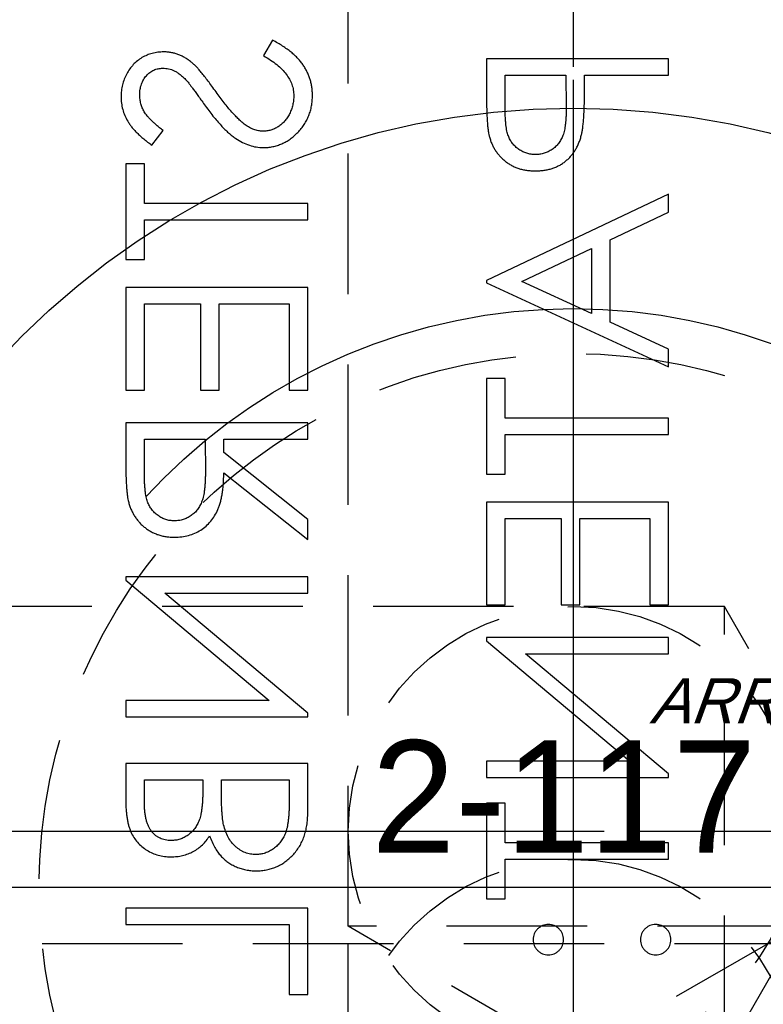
# Model space of a CAD drawing. Extents: x 2651 to 11825, y -3833 to 1075.
# Tile 363 of 656: x 4101 to 4114, y 654 to 671. Entities that reach past the tile are written whole.
import ezdxf

# ---------------------------------------------------------------- set-up
doc = ezdxf.new("R2010")
doc.units = 0
doc.header["$LTSCALE"] = 10
for name, pattern in [('CENTER', [2, 1.25, -0.25, 0.25, -0.25]), ('CNSCEN', [17, 15, -1, 0, -1]), ('CNSHID', [4, 3, -1]), ('HIDDEN', [0.375, 0.25, -0.125])]:
    doc.linetypes.add(name, pattern=pattern)
doc.layers.get('0').update_dxf_attribs({"linetype": 'CONTINUOUS'})
doc.layers.get('Defpoints').update_dxf_attribs({"linetype": 'CONTINUOUS'})
for name, color, linetype in [('1', 7, 'CONTINUOUS'), ('9', 3, 'CONTINUOUS'), ('COOL', 150, 'HIDDEN'), ('DIM', 3, 'CONTINUOUS'), ('WL1-HL', 4, 'CNSHID'), ('WOR1-CL', 1, 'CNSCEN'), ('WOR1-DL', 7, 'CONTINUOUS')]:
    doc.layers.add(name, color=color, linetype=linetype)
doc.styles.add('china', font='txt')
doc.styles.get("Standard").update_dxf_attribs({"font": 'romans.shx'})
doc.dimstyles.new('MM& INCH5', dxfattribs={"dimtxt": 5, "dimasz": 2.5, "dimexe": 1, "dimexo": 0.5, "dimtad": 0, "dimrnd": 1.38778e-17, "dimzin": 9, "dimdsep": 46, "dimtxsty": 'Standard', "dimblk": 'CLOSED', "dimcen": 0, "dimclrd": 3, "dimclre": 3, "dimclrt": 3, "dimazin": 2, "dimtfac": 0.75, "dimtofl": 0, "dimtmove": 0, "dimatfit": 3, "dimfxl": 0, "dimtolj": 1, "dimarcsym": 0})

# ---------------------------------------------------------------- blocks, each defined once
blk = doc.blocks.new('DSD')
at = {"layer": '1', "color": 7, "linetype": 'Continuous'}
for p, q in [((479.28, 502.071), (479.116, 501.797)), ((483.084, 501.739), (483.084, 501.103)), ((486.322, 501.739), (483.084, 501.739)), ((486.322, 501.448), (486.322, 501.739)), ((483.416, 501.448), (484.496, 501.448)), ((483.416, 500.856), (483.416, 501.448)), ((484.496, 501.448), (484.503, 500.881)), ((484.828, 501.216), (484.828, 501.448)), ((484.828, 501.448), (486.322, 501.448)), ((477.132, 500.202), (477.331, 500.465)), ((476.999, 499.87), (476.666, 499.87)), ((476.666, 499.87), (476.666, 498.168)), ((476.999, 499.164), (476.999, 499.87)), ((486.322, 499.33), (483.084, 497.794)), ((486.322, 499.013), (486.322, 499.33)), ((479.905, 499.164), (476.999, 499.164)), ((479.905, 498.874), (479.905, 499.164)), ((485.284, 498.521), (486.322, 499.013)), ((476.999, 498.168), (476.999, 498.874)), ((476.999, 498.874), (479.905, 498.874)), ((485.284, 497.053), (485.284, 498.521)), ((483.715, 497.777), (484.952, 498.363)), ((484.952, 498.363), (484.952, 497.206)), ((476.666, 498.168), (476.999, 498.168)), ((483.084, 497.794), (483.084, 497.753)), ((476.666, 497.67), (476.666, 495.843)), ((479.905, 497.67), (476.666, 497.67)), ((479.905, 495.843), (479.905, 497.67)), ((483.084, 497.753), (486.322, 496.258)), ((484.952, 497.206), (483.715, 497.777)), ((476.999, 495.843), (476.999, 497.379)), ((476.999, 497.379), (477.995, 497.379)), ((477.995, 497.379), (477.995, 495.843)), ((478.327, 495.843), (478.327, 497.379)), ((478.327, 497.379), (479.573, 497.379)), ((479.573, 497.379), (479.573, 495.843)), ((486.322, 496.574), (485.284, 497.053)), ((486.322, 496.258), (486.322, 496.574)), ((483.416, 496.05), (483.084, 496.05)), ((483.084, 496.05), (483.084, 494.348)), ((483.416, 495.345), (483.416, 496.05)), ((476.666, 495.843), (476.999, 495.843)), ((477.995, 495.843), (478.327, 495.843)), ((479.573, 495.843), (479.905, 495.843)), ((486.322, 495.345), (483.416, 495.345)), ((486.322, 495.054), (486.322, 495.345)), ((476.666, 495.262), (476.666, 494.613)), ((479.905, 495.262), (476.666, 495.262)), ((479.905, 494.971), (479.905, 495.262)), ((483.416, 494.348), (483.416, 495.054)), ((483.416, 495.054), (486.322, 495.054)), ((476.999, 494.971), (478.078, 494.971)), ((476.999, 494.364), (476.999, 494.971)), ((478.078, 494.971), (478.083, 494.378)), ((478.41, 494.735), (478.41, 494.971)), ((478.41, 494.971), (479.905, 494.971)), ((479.905, 493.545), (478.41, 494.735)), ((478.41, 494.375), (479.905, 493.186)), ((483.084, 494.348), (483.416, 494.348)), ((483.084, 493.85), (483.084, 492.023)), ((486.322, 493.85), (483.084, 493.85)), ((486.322, 492.023), (486.322, 493.85)), ((479.905, 493.186), (479.905, 493.545)), ((483.416, 492.023), (483.416, 493.559)), ((483.416, 493.559), (484.413, 493.559)), ((484.413, 493.559), (484.413, 492.023)), ((484.745, 492.023), (484.745, 493.559)), ((484.745, 493.559), (485.99, 493.559)), ((485.99, 493.559), (485.99, 492.023)), ((479.905, 492.521), (476.666, 492.521)), ((476.666, 492.521), (476.666, 492.46)), ((476.666, 492.46), (479.215, 490.321)), ((479.905, 492.231), (479.905, 492.521)), ((479.905, 490.096), (477.362, 492.231)), ((477.362, 492.231), (479.905, 492.231)), ((483.084, 492.023), (483.416, 492.023)), ((484.413, 492.023), (484.745, 492.023)), ((485.99, 492.023), (486.322, 492.023)), ((486.322, 491.442), (483.084, 491.442)), ((483.084, 491.442), (483.084, 491.381)), ((483.084, 491.381), (485.633, 489.241)), ((486.322, 491.151), (486.322, 491.442)), ((486.322, 489.017), (483.779, 491.151)), ((483.779, 491.151), (486.322, 491.151)), ((479.215, 490.321), (476.666, 490.321)), ((476.666, 490.321), (476.666, 490.03)), ((479.905, 490.03), (479.905, 490.096)), ((476.666, 490.03), (479.905, 490.03)), ((476.666, 489.2), (476.666, 488.568)), ((479.905, 489.2), (476.666, 489.2)), ((479.905, 488.324), (479.905, 489.2)), ((485.633, 489.241), (483.084, 489.241)), ((483.084, 489.241), (483.084, 488.951)), ((476.999, 488.909), (478.037, 488.909)), ((476.999, 488.515), (476.999, 488.909)), ((478.037, 488.909), (478.037, 488.714)), ((478.369, 488.909), (479.573, 488.909)), ((478.369, 488.716), (478.369, 488.909)), ((479.573, 488.909), (479.573, 488.495)), ((483.084, 488.951), (486.322, 488.951)), ((486.322, 488.951), (486.322, 489.017)), ((483.416, 488.494), (483.084, 488.494)), ((483.084, 488.494), (483.084, 486.792)), ((483.416, 487.788), (483.416, 488.494)), ((486.322, 487.788), (483.416, 487.788)), ((486.322, 487.497), (486.322, 487.788)), ((483.416, 486.792), (483.416, 487.497)), ((483.416, 487.497), (486.322, 487.497)), ((483.084, 486.792), (483.416, 486.792)), ((476.666, 486.626), (476.666, 486.335)), ((479.905, 486.626), (476.666, 486.626)), ((479.905, 485.089), (479.905, 486.626)), ((476.666, 486.335), (479.573, 486.335)), ((479.573, 486.335), (479.573, 485.089)), ((479.573, 485.089), (479.905, 485.089))]:
    blk.add_line(p, q, dxfattribs=at)
for points, knots in [([(479.988, 501.086), (479.988, 501.11), (479.987, 501.159), (479.978, 501.231), (479.967, 501.301), (479.948, 501.369), (479.925, 501.436), (479.897, 501.501), (479.864, 501.564), (479.826, 501.626), (479.781, 501.686), (479.729, 501.745), (479.672, 501.803), (479.607, 501.859), (479.535, 501.914), (479.456, 501.968), (479.371, 502.021), (479.311, 502.054), (479.28, 502.071)], [0, 0, 0, 0, 0.057208, 0.113696, 0.169178, 0.224159, 0.27872, 0.333794, 0.389241, 0.445822, 0.503704, 0.564294, 0.627975, 0.695038, 0.765373, 0.839611, 0.917538, 1, 1, 1, 1]), ([(477.339, 501.863), (477.305, 501.862), (477.237, 501.859), (477.138, 501.839), (477.044, 501.807), (476.954, 501.763), (476.873, 501.705), (476.798, 501.638), (476.736, 501.559), (476.681, 501.472), (476.638, 501.377), (476.606, 501.277), (476.587, 501.172), (476.585, 501.101), (476.583, 501.065)], [0, 0, 0, 0, 0.083785, 0.16578, 0.24628, 0.327461, 0.408797, 0.489715, 0.571376, 0.655523, 0.741019, 0.826547, 0.911989, 1, 1, 1, 1]), ([(477.832, 501.682), (477.813, 501.696), (477.776, 501.725), (477.717, 501.762), (477.657, 501.793), (477.596, 501.818), (477.533, 501.839), (477.47, 501.853), (477.405, 501.862), (477.361, 501.863), (477.339, 501.863)], [0, 0, 0, 0, 0.133507, 0.262559, 0.388264, 0.512667, 0.633722, 0.755394, 0.877553, 1, 1, 1, 1]), ([(478.273, 501.151), (478.248, 501.185), (478.202, 501.251), (478.133, 501.342), (478.07, 501.423), (478.013, 501.495), (477.96, 501.556), (477.914, 501.608), (477.872, 501.649), (477.844, 501.672), (477.832, 501.682)], [0, 0, 0, 0, 0.181535, 0.347082, 0.495568, 0.628357, 0.74552, 0.845831, 0.930782, 1, 1, 1, 1]), ([(479.116, 501.797), (479.159, 501.771), (479.24, 501.723), (479.351, 501.641), (479.445, 501.557), (479.521, 501.469), (479.582, 501.378), (479.624, 501.284), (479.651, 501.186), (479.654, 501.119), (479.656, 501.086)], [0, 0, 0, 0, 0.159004, 0.304646, 0.438547, 0.562322, 0.677433, 0.786897, 0.893611, 1, 1, 1, 1]), ([(476.916, 501.098), (476.917, 501.131), (476.919, 501.196), (476.942, 501.287), (476.98, 501.37), (477.032, 501.44), (477.093, 501.499), (477.165, 501.542), (477.243, 501.568), (477.298, 501.571), (477.326, 501.572)], [0, 0, 0, 0, 0.143073, 0.275903, 0.402371, 0.528414, 0.650356, 0.765895, 0.880774, 1, 1, 1, 1]), ([(477.326, 501.572), (477.343, 501.572), (477.378, 501.571), (477.429, 501.561), (477.48, 501.548), (477.531, 501.527), (477.582, 501.499), (477.635, 501.461), (477.69, 501.414), (477.725, 501.378), (477.744, 501.359)], [0, 0, 0, 0, 0.107285, 0.214746, 0.322939, 0.434116, 0.553412, 0.686073, 0.834256, 1, 1, 1, 1]), ([(477.744, 501.359), (477.75, 501.352), (477.765, 501.335), (477.79, 501.304), (477.82, 501.264), (477.858, 501.214), (477.901, 501.155), (477.95, 501.086), (478.007, 501.008), (478.046, 500.953), (478.066, 500.924)], [0, 0, 0, 0, 0.052594, 0.124952, 0.218094, 0.333502, 0.468789, 0.624938, 0.801683, 1, 1, 1, 1]), ([(478.789, 500.568), (478.771, 500.582), (478.732, 500.612), (478.674, 500.665), (478.614, 500.726), (478.55, 500.795), (478.485, 500.872), (478.416, 500.957), (478.345, 501.051), (478.297, 501.117), (478.273, 501.151)], [0, 0, 0, 0, 0.090279, 0.18953, 0.299198, 0.418926, 0.548376, 0.688136, 0.839084, 1, 1, 1, 1]), ([(484.775, 500.392), (484.779, 500.412), (484.788, 500.457), (484.799, 500.53), (484.808, 500.615), (484.815, 500.712), (484.82, 500.821), (484.825, 500.942), (484.828, 501.075), (484.828, 501.168), (484.828, 501.216)], [0, 0, 0, 0, 0.075173, 0.164746, 0.268017, 0.385912, 0.517789, 0.663691, 0.824413, 1, 1, 1, 1]), ([(476.583, 501.065), (476.585, 501.027), (476.587, 500.951), (476.61, 500.839), (476.648, 500.732), (476.691, 500.646), (476.733, 500.578), (476.772, 500.526), (476.817, 500.474), (476.868, 500.421), (476.925, 500.367), (476.988, 500.312), (477.057, 500.257), (477.106, 500.221), (477.132, 500.202)], [0, 0, 0, 0, 0.107233, 0.213252, 0.31883, 0.426794, 0.483646, 0.543604, 0.608308, 0.677127, 0.750686, 0.828713, 0.91219, 1, 1, 1, 1]), ([(477.331, 500.465), (477.31, 500.481), (477.271, 500.511), (477.216, 500.558), (477.165, 500.602), (477.122, 500.645), (477.082, 500.685), (477.048, 500.724), (477.02, 500.761), (476.99, 500.808), (476.959, 500.867), (476.934, 500.941), (476.919, 501.018), (476.917, 501.071), (476.916, 501.098)], [0, 0, 0, 0, 0.098469, 0.189629, 0.274184, 0.352183, 0.423199, 0.488551, 0.548473, 0.60144, 0.701198, 0.799592, 0.898545, 1, 1, 1, 1]), ([(479.656, 501.086), (479.655, 501.058), (479.653, 501.001), (479.638, 500.918), (479.615, 500.838), (479.582, 500.761), (479.542, 500.69), (479.494, 500.628), (479.439, 500.573), (479.379, 500.529), (479.314, 500.495), (479.247, 500.469), (479.177, 500.455), (479.131, 500.453), (479.107, 500.451)], [0, 0, 0, 0, 0.091264, 0.18093, 0.270088, 0.360156, 0.448343, 0.532666, 0.613834, 0.693982, 0.772716, 0.849335, 0.923967, 1, 1, 1, 1]), ([(479.112, 500.161), (479.141, 500.161), (479.198, 500.163), (479.283, 500.176), (479.365, 500.197), (479.443, 500.227), (479.52, 500.265), (479.592, 500.312), (479.662, 500.367), (479.728, 500.43), (479.789, 500.499), (479.842, 500.571), (479.887, 500.648), (479.924, 500.729), (479.953, 500.813), (479.973, 500.901), (479.986, 500.992), (479.987, 501.054), (479.988, 501.086)], [0, 0, 0, 0, 0.061484, 0.121775, 0.18092, 0.240256, 0.300114, 0.361146, 0.423501, 0.488669, 0.553954, 0.617581, 0.680238, 0.742187, 0.804663, 0.868259, 0.93302, 1, 1, 1, 1]), ([(483.084, 501.103), (483.084, 501.06), (483.084, 500.976), (483.087, 500.856), (483.091, 500.747), (483.096, 500.649), (483.102, 500.562), (483.11, 500.487), (483.119, 500.422), (483.128, 500.383), (483.133, 500.366)], [0, 0, 0, 0, 0.176956, 0.339055, 0.486318, 0.618781, 0.735619, 0.838742, 0.926457, 1, 1, 1, 1]), ([(478.066, 500.924), (478.092, 500.889), (478.142, 500.821), (478.216, 500.724), (478.289, 500.636), (478.359, 500.557), (478.427, 500.486), (478.494, 500.423), (478.558, 500.369), (478.64, 500.31), (478.74, 500.251), (478.863, 500.199), (478.987, 500.167), (479.07, 500.163), (479.112, 500.161)], [0, 0, 0, 0, 0.096972, 0.187773, 0.272396, 0.351321, 0.424335, 0.491909, 0.554233, 0.611268, 0.716348, 0.81454, 0.908495, 1, 1, 1, 1]), ([(483.954, 500.036), (483.928, 500.037), (483.876, 500.04), (483.8, 500.057), (483.728, 500.086), (483.66, 500.126), (483.599, 500.175), (483.546, 500.232), (483.503, 500.296), (483.476, 500.356), (483.459, 500.41), (483.447, 500.456), (483.437, 500.508), (483.43, 500.566), (483.423, 500.63), (483.419, 500.7), (483.416, 500.776), (483.416, 500.828), (483.416, 500.856)], [0, 0, 0, 0, 0.070044, 0.139238, 0.208197, 0.279173, 0.349987, 0.418354, 0.48761, 0.557411, 0.59533, 0.637964, 0.685913, 0.738185, 0.796103, 0.858517, 0.926658, 1, 1, 1, 1]), ([(484.503, 500.881), (484.503, 500.853), (484.503, 500.8), (484.499, 500.723), (484.495, 500.651), (484.489, 500.585), (484.48, 500.525), (484.471, 500.471), (484.458, 500.422), (484.441, 500.366), (484.411, 500.303), (484.368, 500.234), (484.314, 500.176), (484.252, 500.126), (484.184, 500.086), (484.111, 500.057), (484.033, 500.04), (483.981, 500.037), (483.954, 500.036)], [0, 0, 0, 0, 0.072538, 0.140034, 0.202496, 0.260575, 0.313228, 0.361583, 0.404878, 0.444127, 0.5164, 0.586507, 0.655085, 0.724384, 0.793974, 0.861638, 0.930111, 1, 1, 1, 1]), ([(479.107, 500.451), (479.08, 500.453), (479.025, 500.456), (478.944, 500.479), (478.864, 500.516), (478.815, 500.55), (478.789, 500.568)], [0, 0, 0, 0, 0.234723, 0.477158, 0.728556, 1, 1, 1, 1]), ([(483.133, 500.366), (483.139, 500.343), (483.151, 500.299), (483.175, 500.235), (483.204, 500.175), (483.237, 500.117), (483.275, 500.063), (483.317, 500.011), (483.364, 499.963), (483.415, 499.919), (483.47, 499.878), (483.529, 499.842), (483.591, 499.813), (483.657, 499.788), (483.726, 499.769), (483.798, 499.756), (483.874, 499.747), (483.926, 499.746), (483.953, 499.746)], [0, 0, 0, 0, 0.062481, 0.12349, 0.183411, 0.243153, 0.302127, 0.36171, 0.421842, 0.482932, 0.544552, 0.605681, 0.66768, 0.729984, 0.794551, 0.860346, 0.928907, 1, 1, 1, 1]), ([(483.953, 499.746), (483.979, 499.746), (484.031, 499.747), (484.108, 499.756), (484.18, 499.768), (484.25, 499.787), (484.315, 499.812), (484.377, 499.841), (484.436, 499.876), (484.49, 499.917), (484.541, 499.962), (484.588, 500.011), (484.63, 500.064), (484.668, 500.122), (484.701, 500.184), (484.73, 500.249), (484.755, 500.319), (484.768, 500.367), (484.775, 500.392)], [0, 0, 0, 0, 0.070119, 0.137192, 0.202016, 0.264631, 0.326117, 0.38601, 0.445812, 0.505298, 0.564633, 0.624283, 0.683902, 0.743953, 0.805388, 0.868388, 0.933084, 1, 1, 1, 1]), ([(476.666, 494.613), (476.667, 494.57), (476.667, 494.487), (476.668, 494.368), (476.673, 494.26), (476.677, 494.163), (476.684, 494.077), (476.69, 494.001), (476.699, 493.937), (476.707, 493.897), (476.711, 493.88)], [0, 0, 0, 0, 0.176258, 0.338434, 0.484822, 0.617158, 0.734698, 0.837385, 0.926372, 1, 1, 1, 1]), ([(477.532, 493.518), (477.506, 493.519), (477.454, 493.521), (477.379, 493.539), (477.307, 493.569), (477.241, 493.61), (477.18, 493.66), (477.128, 493.719), (477.085, 493.785), (477.058, 493.846), (477.041, 493.901), (477.029, 493.948), (477.02, 494.002), (477.012, 494.062), (477.006, 494.129), (477.001, 494.202), (476.999, 494.281), (476.999, 494.335), (476.999, 494.364)], [0, 0, 0, 0, 0.068814, 0.136365, 0.204019, 0.273064, 0.342913, 0.410965, 0.479169, 0.549308, 0.587652, 0.630647, 0.678879, 0.731934, 0.791111, 0.855283, 0.925086, 1, 1, 1, 1]), ([(478.083, 494.378), (478.083, 494.35), (478.083, 494.297), (478.079, 494.219), (478.075, 494.147), (478.068, 494.08), (478.06, 494.019), (478.05, 493.964), (478.038, 493.914), (478.019, 493.855), (477.989, 493.79), (477.946, 493.72), (477.892, 493.66), (477.83, 493.609), (477.762, 493.568), (477.688, 493.539), (477.611, 493.521), (477.559, 493.519), (477.532, 493.518)], [0, 0, 0, 0, 0.071668, 0.138913, 0.201185, 0.259124, 0.312255, 0.360682, 0.405086, 0.445102, 0.518778, 0.589462, 0.658462, 0.727283, 0.796322, 0.863175, 0.930949, 1, 1, 1, 1]), ([(477.533, 493.227), (477.576, 493.228), (477.66, 493.231), (477.782, 493.256), (477.896, 493.296), (478.002, 493.352), (478.097, 493.423), (478.181, 493.509), (478.251, 493.608), (478.299, 493.701), (478.33, 493.783), (478.352, 493.851), (478.369, 493.925), (478.384, 494.004), (478.395, 494.089), (478.404, 494.179), (478.409, 494.275), (478.41, 494.341), (478.41, 494.375)], [0, 0, 0, 0, 0.07878, 0.153721, 0.226714, 0.299191, 0.37119, 0.443006, 0.516689, 0.593217, 0.633873, 0.676989, 0.7229, 0.771959, 0.824211, 0.879379, 0.937948, 1, 1, 1, 1]), ([(476.711, 493.88), (476.716, 493.856), (476.728, 493.809), (476.752, 493.742), (476.781, 493.677), (476.814, 493.616), (476.853, 493.559), (476.896, 493.505), (476.943, 493.454), (476.996, 493.408), (477.051, 493.365), (477.111, 493.328), (477.173, 493.297), (477.239, 493.271), (477.308, 493.251), (477.38, 493.237), (477.455, 493.228), (477.507, 493.228), (477.533, 493.227)], [0, 0, 0, 0, 0.064217, 0.127064, 0.188745, 0.249132, 0.309453, 0.369827, 0.43065, 0.492352, 0.554072, 0.61569, 0.676798, 0.738439, 0.801317, 0.865185, 0.931641, 1, 1, 1, 1]), ([(478.037, 488.714), (478.036, 488.685), (478.036, 488.63), (478.033, 488.55), (478.028, 488.476), (478.022, 488.408), (478.013, 488.346), (478.002, 488.289), (477.99, 488.238), (477.97, 488.18), (477.94, 488.113), (477.895, 488.042), (477.84, 487.979), (477.777, 487.926), (477.708, 487.883), (477.633, 487.853), (477.555, 487.832), (477.502, 487.831), (477.475, 487.83)], [0, 0, 0, 0, 0.072301, 0.1397, 0.202289, 0.2606, 0.31319, 0.361739, 0.405706, 0.44554, 0.518832, 0.589778, 0.658867, 0.72843, 0.797283, 0.864815, 0.931364, 1, 1, 1, 1]), ([(478.407, 488.11), (478.404, 488.126), (478.397, 488.16), (478.39, 488.216), (478.383, 488.28), (478.378, 488.351), (478.373, 488.431), (478.371, 488.519), (478.369, 488.615), (478.369, 488.682), (478.369, 488.716)], [0, 0, 0, 0, 0.079306, 0.171953, 0.277057, 0.394731, 0.526177, 0.671345, 0.829285, 1, 1, 1, 1]), ([(476.666, 488.568), (476.667, 488.537), (476.667, 488.477), (476.672, 488.39), (476.678, 488.308), (476.689, 488.232), (476.702, 488.161), (476.717, 488.096), (476.736, 488.036), (476.765, 487.965), (476.809, 487.884), (476.874, 487.796), (476.953, 487.72), (477.042, 487.655), (477.14, 487.604), (477.245, 487.566), (477.355, 487.543), (477.431, 487.54), (477.469, 487.539)], [0, 0, 0, 0, 0.062594, 0.121323, 0.17668, 0.228365, 0.276868, 0.321879, 0.364099, 0.403356, 0.477968, 0.550535, 0.623584, 0.698175, 0.773354, 0.847281, 0.922818, 1, 1, 1, 1]), ([(477.475, 487.83), (477.457, 487.83), (477.422, 487.831), (477.37, 487.839), (477.322, 487.852), (477.276, 487.869), (477.234, 487.893), (477.194, 487.921), (477.158, 487.955), (477.124, 487.994), (477.095, 488.038), (477.068, 488.088), (477.047, 488.145), (477.029, 488.207), (477.016, 488.276), (477.005, 488.35), (477, 488.43), (476.999, 488.486), (476.999, 488.515)], [0, 0, 0, 0, 0.057003, 0.111818, 0.164402, 0.21587, 0.266841, 0.317479, 0.369902, 0.4234, 0.479718, 0.539241, 0.602431, 0.67103, 0.744485, 0.823454, 0.90874, 1, 1, 1, 1]), ([(479.573, 488.495), (479.572, 488.466), (479.572, 488.408), (479.57, 488.326), (479.564, 488.25), (479.556, 488.18), (479.548, 488.115), (479.536, 488.057), (479.523, 488.005), (479.502, 487.945), (479.47, 487.877), (479.422, 487.803), (479.364, 487.738), (479.297, 487.683), (479.225, 487.638), (479.148, 487.605), (479.068, 487.584), (479.013, 487.582), (478.986, 487.58)], [0, 0, 0, 0, 0.072502, 0.139739, 0.201795, 0.259822, 0.312206, 0.360773, 0.40454, 0.443698, 0.516841, 0.587874, 0.657965, 0.728969, 0.799308, 0.866636, 0.933116, 1, 1, 1, 1]), ([(478.986, 487.29), (479.017, 487.291), (479.08, 487.293), (479.171, 487.306), (479.258, 487.328), (479.342, 487.358), (479.422, 487.398), (479.499, 487.447), (479.571, 487.505), (479.64, 487.57), (479.702, 487.643), (479.757, 487.722), (479.802, 487.808), (479.84, 487.899), (479.869, 487.997), (479.89, 488.101), (479.903, 488.21), (479.904, 488.285), (479.905, 488.324)], [0, 0, 0, 0, 0.06116, 0.120335, 0.17818, 0.235235, 0.292683, 0.351186, 0.410457, 0.47172, 0.533761, 0.595739, 0.657888, 0.721295, 0.786823, 0.854686, 0.925478, 1, 1, 1, 1]), ([(478.986, 487.58), (478.969, 487.581), (478.935, 487.581), (478.885, 487.589), (478.836, 487.6), (478.79, 487.614), (478.745, 487.635), (478.702, 487.66), (478.66, 487.688), (478.607, 487.733), (478.546, 487.798), (478.486, 487.89), (478.438, 487.995), (478.418, 488.071), (478.407, 488.11)], [0, 0, 0, 0, 0.060287, 0.119602, 0.177503, 0.235143, 0.292133, 0.350871, 0.410098, 0.470732, 0.594829, 0.722579, 0.856691, 1, 1, 1, 1]), ([(477.469, 487.539), (477.505, 487.54), (477.575, 487.542), (477.678, 487.561), (477.776, 487.591), (477.868, 487.632), (477.953, 487.686), (478.032, 487.75), (478.1, 487.826), (478.138, 487.884), (478.158, 487.913)], [0, 0, 0, 0, 0.130569, 0.256581, 0.380552, 0.503623, 0.625739, 0.747549, 0.871766, 1, 1, 1, 1]), ([(478.158, 487.913), (478.172, 487.876), (478.199, 487.806), (478.247, 487.709), (478.299, 487.626), (478.356, 487.555), (478.417, 487.495), (478.483, 487.442), (478.556, 487.397), (478.634, 487.358), (478.717, 487.328), (478.803, 487.306), (478.893, 487.293), (478.955, 487.291), (478.986, 487.29)], [0, 0, 0, 0, 0.106057, 0.202914, 0.2903, 0.370223, 0.446384, 0.521397, 0.598291, 0.676142, 0.755529, 0.834887, 0.916646, 1, 1, 1, 1]), ([(484.184, 486.335), (484.166, 486.334), (484.131, 486.332), (484.081, 486.316), (484.034, 486.291), (483.993, 486.257), (483.958, 486.216), (483.933, 486.169), (483.917, 486.118), (483.915, 486.083), (483.914, 486.065)], [0, 0, 0, 0, 0.126257, 0.249407, 0.371465, 0.498805, 0.627129, 0.750535, 0.872218, 1, 1, 1, 1]), ([(484.454, 486.065), (484.453, 486.083), (484.451, 486.118), (484.436, 486.169), (484.411, 486.216), (484.377, 486.257), (484.336, 486.291), (484.289, 486.316), (484.238, 486.332), (484.202, 486.334), (484.184, 486.335)], [0, 0, 0, 0, 0.127574, 0.248624, 0.371829, 0.498962, 0.626095, 0.747954, 0.870903, 1, 1, 1, 1]), ([(486.094, 486.335), (486.076, 486.334), (486.04, 486.332), (485.989, 486.316), (485.943, 486.291), (485.902, 486.257), (485.867, 486.216), (485.842, 486.169), (485.827, 486.118), (485.825, 486.083), (485.824, 486.065)], [0, 0, 0, 0, 0.129097, 0.252046, 0.373905, 0.501038, 0.628171, 0.751376, 0.872426, 1, 1, 1, 1]), ([(486.364, 486.065), (486.363, 486.083), (486.361, 486.118), (486.345, 486.169), (486.32, 486.216), (486.286, 486.257), (486.244, 486.291), (486.198, 486.317), (486.147, 486.332), (486.112, 486.334), (486.094, 486.335)], [0, 0, 0, 0, 0.127757, 0.249414, 0.372796, 0.500111, 0.62861, 0.750643, 0.873768, 1, 1, 1, 1]), ([(483.914, 486.065), (483.915, 486.047), (483.918, 486.012), (483.932, 485.961), (483.958, 485.914), (483.992, 485.873), (484.033, 485.839), (484.079, 485.813), (484.13, 485.798), (484.166, 485.796), (484.184, 485.795)], [0, 0, 0, 0, 0.127519, 0.249986, 0.371792, 0.49887, 0.625948, 0.748492, 0.870959, 1, 1, 1, 1]), ([(484.184, 485.795), (484.202, 485.796), (484.238, 485.798), (484.29, 485.813), (484.335, 485.839), (484.377, 485.873), (484.411, 485.914), (484.437, 485.961), (484.451, 486.012), (484.453, 486.047), (484.454, 486.065)], [0, 0, 0, 0, 0.129041, 0.251508, 0.374052, 0.50113, 0.628208, 0.750014, 0.872481, 1, 1, 1, 1]), ([(485.824, 486.065), (485.825, 486.047), (485.827, 486.012), (485.842, 485.961), (485.867, 485.914), (485.902, 485.873), (485.943, 485.839), (485.989, 485.813), (486.04, 485.798), (486.076, 485.796), (486.094, 485.795)], [0, 0, 0, 0, 0.127519, 0.249986, 0.371792, 0.49887, 0.625948, 0.748492, 0.870959, 1, 1, 1, 1]), ([(486.094, 485.795), (486.112, 485.796), (486.147, 485.798), (486.198, 485.813), (486.244, 485.839), (486.286, 485.873), (486.32, 485.914), (486.346, 485.961), (486.361, 486.012), (486.363, 486.047), (486.364, 486.065)], [0, 0, 0, 0, 0.126178, 0.248821, 0.37154, 0.499984, 0.627244, 0.749226, 0.872298, 1, 1, 1, 1])]:
    blk.add_open_spline(points, degree=3, knots=knots, dxfattribs=at)
blk = doc.blocks.new('*D109')
at = {"layer": 'Defpoints', "color": 0}
for p in [(4086.684, 927.642), (4086.684, 894.882), (4171.684, 387.642)]:
    blk.add_point(p, dxfattribs=at)
at = {"layer": 'DIM', "color": 3, "lineweight": -2}
blk.add_line((4086.684, 895.382), (4086.684, 927.642), dxfattribs=at)
at = {"layer": 'DIM', "color": 3, "insert": (4086.684, 948.624), "char_height": 5, "attachment_point": 5, "rotation": 90}
blk.add_mtext('\\A1;85 [3.346]', dxfattribs=at)
blk = doc.blocks.new('_Closed')
at = {"color": 0, "linetype": 'ByBlock', "lineweight": -2}
for p, q in [((-1, 0.1667), (0, 0)), ((-1, 0.1667), (-1, -0.1667)), ((0, 0), (-1, -0.1667)), ((0, 0), (-1, 0))]:
    blk.add_line(p, q, dxfattribs=at)
blk = doc.blocks.new('*D110')
at = {"layer": 'Defpoints', "color": 0}
for p in [(4064.684, 927.642), (4064.684, 906.842), (4171.684, 387.642)]:
    blk.add_point(p, dxfattribs=at)
at = {"layer": 'DIM', "color": 3, "lineweight": -2}
blk.add_line((4064.684, 907.342), (4064.684, 927.642), dxfattribs=at)
at = {"layer": 'DIM', "color": 3, "insert": (4064.684, 950.648), "char_height": 5, "attachment_point": 5, "rotation": 90}
blk.add_mtext('\\A1;107 [4.213]', dxfattribs=at)
blk = doc.blocks.new('*D111')
at = {"layer": 'Defpoints', "color": 0}
for p in [(4051.684, 927.642), (4051.684, 912.642), (4171.684, 387.642)]:
    blk.add_point(p, dxfattribs=at)
at = {"layer": 'DIM', "color": 3, "lineweight": -2}
blk.add_line((4051.684, 913.142), (4051.684, 927.642), dxfattribs=at)
at = {"layer": 'DIM', "color": 3, "insert": (4051.684, 950.648), "char_height": 5, "attachment_point": 5, "rotation": 90}
blk.add_mtext('\\A1;120 [4.724]', dxfattribs=at)
blk = doc.blocks.new('*D112')
at = {"layer": 'Defpoints', "color": 0}
for p in [(3974.684, 927.642), (3974.684, 892.822), (4171.684, 387.642)]:
    blk.add_point(p, dxfattribs=at)
at = {"layer": 'DIM', "color": 3, "lineweight": -2}
blk.add_line((3974.684, 893.322), (3974.684, 927.642), dxfattribs=at)
at = {"layer": 'DIM', "color": 3, "insert": (3974.684, 950.648), "char_height": 5, "attachment_point": 5, "rotation": 90}
blk.add_mtext('\\A1;197 [7.756]', dxfattribs=at)
blk = doc.blocks.new('*D113')
at = {"layer": 'Defpoints', "color": 0}
for p in [(3966.684, 927.642), (3971.684, 807.17), (4171.684, 387.642)]:
    blk.add_point(p, dxfattribs=at)
at = {"layer": 'DIM', "color": 3, "lineweight": -2}
for p, q in [((3966.684, 922.642), (3966.684, 927.642)), ((3971.684, 917.642), (3966.684, 922.642)), ((3971.684, 807.67), (3971.684, 917.642))]:
    blk.add_line(p, q, dxfattribs=at)
at = {"layer": 'DIM', "color": 3, "insert": (3966.684, 951.005), "char_height": 5, "attachment_point": 5, "rotation": 90}
blk.add_mtext('\\A1;200 [7.874]', dxfattribs=at)
blk = doc.blocks.new('*D114')
at = {"layer": 'Defpoints', "color": 0}
for p in [(3931.684, 927.642), (3931.684, 912.642), (4171.684, 387.642)]:
    blk.add_point(p, dxfattribs=at)
at = {"layer": 'DIM', "color": 3, "lineweight": -2}
blk.add_line((3931.684, 913.142), (3931.684, 927.642), dxfattribs=at)
at = {"layer": 'DIM', "color": 3, "insert": (3931.684, 951.005), "char_height": 5, "attachment_point": 5, "rotation": 90}
blk.add_mtext('\\A1;240 [9.449]', dxfattribs=at)
blk = doc.blocks.new('*D115')
at = {"layer": 'Defpoints', "color": 0}
for p in [(3896.684, 927.642), (3896.684, 910.642), (4171.684, 387.642)]:
    blk.add_point(p, dxfattribs=at)
at = {"layer": 'DIM', "color": 3, "lineweight": -2}
blk.add_line((3896.684, 911.142), (3896.684, 927.642), dxfattribs=at)
at = {"layer": 'DIM', "color": 3, "insert": (3896.684, 953.386), "char_height": 5, "attachment_point": 5, "rotation": 90}
blk.add_mtext('\\A1;275 [10.827]', dxfattribs=at)
blk = doc.blocks.new('*D122')
at = {"layer": 'Defpoints', "color": 0}
for p in [(3881.004, 912.642), (3898.684, 912.642), (4171.684, 387.642)]:
    blk.add_point(p, dxfattribs=at)
at = {"layer": 'DIM', "color": 3, "lineweight": -2}
blk.add_line((3898.184, 912.642), (3881.004, 912.642), dxfattribs=at)
at = {"layer": 'DIM', "color": 3, "insert": (3855.26, 912.642), "char_height": 5, "attachment_point": 5}
blk.add_mtext('\\A1;525 [20.669]', dxfattribs=at)
blk = doc.blocks.new('*D123')
at = {"layer": 'Defpoints', "color": 0}
for p in [(3857.842, 862.642), (3869.984, 862.642), (4171.684, 387.642)]:
    blk.add_point(p, dxfattribs=at)
at = {"layer": 'DIM', "color": 3, "lineweight": -2}
blk.add_line((3869.484, 862.642), (3857.842, 862.642), dxfattribs=at)
at = {"layer": 'DIM', "color": 3, "insert": (3832.098, 862.642), "char_height": 5, "attachment_point": 5}
blk.add_mtext('\\A1;475 [18.701]', dxfattribs=at)
blk = doc.blocks.new('*D124')
at = {"layer": 'Defpoints', "color": 0}
for p in [(3941.504, 859.642), (3857.842, 854.642), (4171.684, 387.642)]:
    blk.add_point(p, dxfattribs=at)
at = {"layer": 'DIM', "color": 3, "lineweight": -2}
for p, q in [((3867.842, 859.642), (3862.842, 854.642)), ((3941.004, 859.642), (3867.842, 859.642)), ((3862.842, 854.642), (3857.842, 854.642))]:
    blk.add_line(p, q, dxfattribs=at)
at = {"layer": 'DIM', "color": 3, "insert": (3832.098, 854.642), "char_height": 5, "attachment_point": 5}
blk.add_mtext('\\A1;472 [18.583]', dxfattribs=at)
blk = doc.blocks.new('*D125')
at = {"layer": 'Defpoints', "color": 0}
for p in [(3870.047, 797.642), (3962.156, 797.642), (4171.684, 387.642)]:
    blk.add_point(p, dxfattribs=at)
at = {"layer": 'DIM', "color": 3, "lineweight": -2}
blk.add_line((3961.656, 797.642), (3870.047, 797.642), dxfattribs=at)
at = {"layer": 'DIM', "color": 3, "insert": (3844.303, 797.642), "char_height": 5, "attachment_point": 5}
blk.add_mtext('\\A1;410 [16.142]', dxfattribs=at)
blk = doc.blocks.new('*D126')
at = {"layer": 'Defpoints', "color": 0}
for p in [(3870.047, 832.642), (4069.264, 832.642), (4171.684, 387.642)]:
    blk.add_point(p, dxfattribs=at)
at = {"layer": 'DIM', "color": 3, "lineweight": -2}
blk.add_line((4068.764, 832.642), (3870.047, 832.642), dxfattribs=at)
at = {"layer": 'DIM', "color": 3, "insert": (3846.684, 832.642), "char_height": 5, "attachment_point": 5}
blk.add_mtext('\\A1;445 [17.52]', dxfattribs=at)
blk = doc.blocks.new('*D127')
at = {"layer": 'Defpoints', "color": 0}
for p in [(3857.842, 879.642), (4071.444, 879.642), (4171.684, 387.642)]:
    blk.add_point(p, dxfattribs=at)
at = {"layer": 'DIM', "color": 3, "lineweight": -2}
blk.add_line((4070.944, 879.642), (3857.842, 879.642), dxfattribs=at)
at = {"layer": 'DIM', "color": 3, "insert": (3834.479, 879.642), "char_height": 5, "attachment_point": 5}
blk.add_mtext('\\A1;492 [19.37]', dxfattribs=at)
blk = doc.blocks.new('*D128')
at = {"layer": 'Defpoints', "color": 0}
for p in [(3857.842, 899.642), (4057.484, 899.642), (4171.684, 387.642)]:
    blk.add_point(p, dxfattribs=at)
at = {"layer": 'DIM', "color": 3, "lineweight": -2}
blk.add_line((4056.984, 899.642), (3857.842, 899.642), dxfattribs=at)
at = {"layer": 'DIM', "color": 3, "insert": (3832.098, 899.642), "char_height": 5, "attachment_point": 5}
blk.add_mtext('\\A1;512 [20.157]', dxfattribs=at)
blk = doc.blocks.new('*D129')
at = {"layer": 'Defpoints', "color": 0}
for p in [(3870.047, 743.242), (4076.434, 743.242), (4171.684, 387.642)]:
    blk.add_point(p, dxfattribs=at)
at = {"layer": 'DIM', "color": 3, "lineweight": -2}
blk.add_line((4075.934, 743.242), (3870.047, 743.242), dxfattribs=at)
at = {"layer": 'DIM', "color": 3, "insert": (3849.065, 743.242), "char_height": 5, "attachment_point": 5}
blk.add_mtext('\\A1;355.6 [14]', dxfattribs=at)
blk = doc.blocks.new('*D130')
at = {"layer": 'Defpoints', "color": 0}
for p in [(3870.047, 762.642), (3896.684, 762.642), (4171.684, 387.642)]:
    blk.add_point(p, dxfattribs=at)
at = {"layer": 'DIM', "color": 3, "lineweight": -2}
blk.add_line((3896.184, 762.642), (3870.047, 762.642), dxfattribs=at)
at = {"layer": 'DIM', "color": 3, "insert": (3844.303, 762.642), "char_height": 5, "attachment_point": 5}
blk.add_mtext('\\A1;375 [14.764]', dxfattribs=at)
blk = doc.blocks.new('*D131')
at = {"layer": 'Defpoints', "color": 0}
for p in [(3870.047, 719.642), (3896.684, 719.642), (4171.684, 387.642)]:
    blk.add_point(p, dxfattribs=at)
at = {"layer": 'DIM', "color": 3, "lineweight": -2}
blk.add_line((3896.184, 719.642), (3870.047, 719.642), dxfattribs=at)
at = {"layer": 'DIM', "color": 3, "insert": (3844.303, 719.642), "char_height": 5, "attachment_point": 5}
blk.add_mtext('\\A1;332 [13.071]', dxfattribs=at)
blk = doc.blocks.new('*D135')
at = {"layer": 'Defpoints', "color": 0}
for p in [(3870.047, 655.642), (3896.684, 655.642), (4171.684, 387.642)]:
    blk.add_point(p, dxfattribs=at)
at = {"layer": 'DIM', "color": 3, "lineweight": -2}
blk.add_line((3896.184, 655.642), (3870.047, 655.642), dxfattribs=at)
at = {"layer": 'DIM', "color": 3, "insert": (3844.303, 655.642), "char_height": 5, "attachment_point": 5}
blk.add_mtext('\\A1;268 [10.551]', dxfattribs=at)
blk = doc.blocks.new('*D156')
at = {"layer": 'Defpoints', "color": 0}
for p in [(4095.484, 927.642), (4095.484, 766.102), (4171.684, 387.642)]:
    blk.add_point(p, dxfattribs=at)
at = {"layer": 'DIM', "color": 3, "lineweight": -2}
blk.add_line((4095.484, 766.602), (4095.484, 927.642), dxfattribs=at)
at = {"layer": 'DIM', "color": 3, "insert": (4095.484, 943.862), "char_height": 5, "attachment_point": 5, "rotation": 90}
blk.add_mtext('\\A1;76.2 [3]', dxfattribs=at)
blk = doc.blocks.new('*D157')
at = {"layer": 'Defpoints', "color": 0}
for p in [(4103.484, 927.642), (4096.684, 860.062), (4171.684, 387.642)]:
    blk.add_point(p, dxfattribs=at)
at = {"layer": 'DIM', "color": 3, "lineweight": -2}
for p, q in [((4103.484, 922.642), (4103.484, 927.642)), ((4096.684, 917.642), (4103.484, 922.642)), ((4096.684, 860.562), (4096.684, 917.642))]:
    blk.add_line(p, q, dxfattribs=at)
at = {"layer": 'DIM', "color": 3, "insert": (4103.484, 948.624), "char_height": 5, "attachment_point": 5, "rotation": 90}
blk.add_mtext('\\A1;75 [2.953]', dxfattribs=at)
blk = doc.blocks.new('117')
at = {"layer": 'WL1-HL'}
for radius in [13.87, 10.3]:
    blk.add_circle((254.95, 1693.104), radius, dxfattribs=at)
at = {"layer": 'WOR1-CL'}
for p, q in [((254.95, 1707.474), (254.95, 1678.734)), ((269.32, 1693.104), (240.58, 1693.104))]:
    blk.add_line(p, q, dxfattribs=at)
at = {"layer": '9', "style": 'china'}
blk.add_text('2-117', height=2, dxfattribs=at).set_placement((251.365, 1693.722))
at = {"layer": 'WOR1-DL', "style": 'china', "oblique": 20}
blk.add_text('ARRK', height=0.8, dxfattribs=at).set_placement((256.305, 1696.027))
blk = doc.blocks.new('A$C257357D5')
at = {"layer": 'COOL', "color": 1, "linetype": 'CENTER'}
for p, q in [((-61, 60.106), (-61, -35)), ((-275, -31), (-58.88, -31)), ((-275, -31), (-58.88, -31)), ((-59.8, -32), (-61.2, -32))]:
    blk.add_line(p, q, dxfattribs=at)
at = {"layer": 'COOL'}
for p, q in [((-58.309, -35), (-58.309, -27)), ((-70.447, -31), (-51.553, -31)), ((-65, -35.5), (-65, -31)), ((-57, -32.691), (-65, -32.691)), ((-70.447, -33), (-51.553, -33))]:
    blk.add_line(p, q, dxfattribs=at)
for points in [[(-57, 49.388), (-57, -32.691), (-61, -35), (-65, -32.691), (-65, 49.388)], [(-237.406, -35), (-58.309, -35), (-56, -31), (-58.309, -27), (-237.406, -27)]]:
    blk.add_lwpolyline(points, dxfattribs=at)
for centre, radius in [((-61, -32), 9.5), ((-61, -31), 4), ((-61, -35.5), 4)]:
    blk.add_circle(centre, radius, dxfattribs=at)
blk.add_blockref('117', (-315.95, -1725.104), dxfattribs=at)

msp = doc.modelspace()

# ---------------------------------------------------------------- block references
at = {"layer": 'DIM'}
for name, p in [('DSD', (3626.059, 168.648)), ('A$C257357D5', (4171.684, 687.642))]:
    msp.add_blockref(name, p, dxfattribs=at)

# ---------------------------------------------------------------- dimensions: what is measured, and where the dimension line sits
for feature_location, offset, dtype, picture, middle in [((3896.684, 910.642), (0, 17), 1, '*D115', (3896.684, 953.386)), ((3931.684, 912.642), (0, 15), 1, '*D114', (3931.684, 951.005)), ((3971.684, 807.17), (-5, 120.472), 1, '*D113', (3966.684, 951.005)), ((3974.684, 892.822), (0, 34.82), 1, '*D112', (3974.684, 950.648)), ((4051.684, 912.642), (0, 15), 1, '*D111', (4051.684, 950.648)), ((4064.684, 906.842), (0, 20.8), 1, '*D110', (4064.684, 950.648)), ((4086.684, 894.882), (0, 32.76), 1, '*D109', (4086.684, 948.624)), ((4096.684, 860.062), (6.8, 67.58), 1, '*D157', (4103.484, 948.624)), ((4095.484, 766.102), (0, 161.54), 1, '*D156', (4095.484, 943.862)), ((3898.684, 912.642), (-17.68, 0), 0, '*D122', (3855.26, 912.642)), ((4057.484, 899.642), (-199.642, 0), 0, '*D128', (3832.098, 899.642)), ((4071.444, 879.642), (-213.602, 0), 0, '*D127', (3834.479, 879.642)), ((3869.984, 862.642), (-12.142, 0), 0, '*D123', (3832.098, 862.642)), ((3941.504, 859.642), (-83.662, -5), 0, '*D124', (3832.098, 854.642)), ((4069.264, 832.642), (-199.217, 0), 0, '*D126', (3846.684, 832.642)), ((3962.156, 797.642), (-92.109, 0), 0, '*D125', (3844.303, 797.642)), ((3896.684, 762.642), (-26.637, 0), 0, '*D130', (3844.303, 762.642)), ((4076.434, 743.242), (-206.387, 0), 0, '*D129', (3849.065, 743.242)), ((3896.684, 719.642), (-26.637, 0), 0, '*D131', (3844.303, 719.642)), ((3896.684, 655.642), (-26.637, 0), 0, '*D135', (3844.303, 655.642))]:
    dim = msp.add_ordinate_dim(feature_location=feature_location, offset=offset, dtype=dtype, origin=(4171.684, 387.642), dimstyle='MM& INCH5', dxfattribs=at)
    dim.commit()
    dim.dimension.update_dxf_attribs({"geometry": picture, "text_midpoint": middle})

doc.saveas('drawing.dxf')
